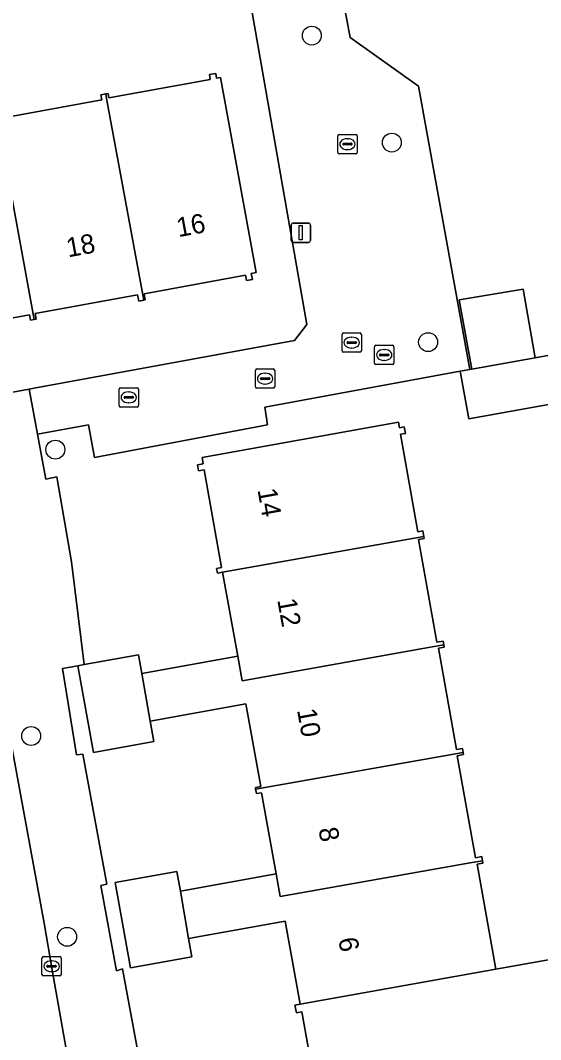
# Model space of a CAD drawing. Extents: x 157793 to 159380, y 380877 to 382313.
# Drawn here: x 158671.2 to 158698.2, y 381448 to 381500.8 of the extents above; entities that cross this region are included whole.
import ezdxf

# ---------------------------------------------------------------- set-up
doc = ezdxf.new("R2010")
doc.units = 0
for name, color, linetype in [('IMGEO_Boom', 7, 'Continuous'), ('IMGEO_Brandkraan', 7, 'Continuous'), ('IMGEO_Erf', 7, 'Continuous'), ('IMGEO_Kolk', 7, 'Continuous'), ('IMGEO_Lichtmast', 7, 'Continuous'), ('IMGEO_Pand', 7, 'Continuous'), ('IMGEO_Pand_nummerreeks', 7, 'Continuous'), ('IMGEO_Rijbaan_lokaal_open', 7, 'Continuous'), ('IMGEO_Rioolput', 7, 'Continuous'), ('IMGEO_Voetpad_open', 7, 'Continuous')]:
    doc.layers.add(name, color=color, linetype=linetype)

msp = doc.modelspace()

# ---------------------------------------------------------------- linework, layer by layer
at = {"layer": 'IMGEO_Boom'}
for centre in [(158686.323, 381499.98), (158690.466, 381494.44), (158692.341, 381484.109), (158673.049, 381478.543), (158671.798, 381463.717), (158673.658, 381453.321)]:
    msp.add_circle(centre, 0.489, dxfattribs=at)
at = {"layer": 'IMGEO_Brandkraan'}
for p, q in [((158683.403, 381481.795), (158683.403, 381482.647)), ((158683.478, 381482.721), (158684.33, 381482.721)), ((158683.891, 381482.501), (158683.916, 381482.501)), ((158684.404, 381482.647), (158684.404, 381481.795)), ((158683.662, 381482.215), (158683.662, 381482.227)), ((158684.1, 381482.178), (158683.702, 381482.178)), ((158683.705, 381482.264), (158684.103, 381482.264)), ((158683.914, 381481.941), (158683.889, 381481.941)), ((158684.146, 381482.227), (158684.146, 381482.215)), ((158684.33, 381481.721), (158683.478, 381481.721))]:
    msp.add_line(p, q, dxfattribs=at)
for points in [[(158683.403, 381481.795), (158683.403, 381482.647)], [(158683.478, 381482.721), (158684.33, 381482.721)], [(158684.404, 381482.647), (158684.404, 381481.795)], [(158684.33, 381481.721), (158683.478, 381481.721)]]:
    msp.add_lwpolyline(points, dxfattribs=at)
for centre, radius, start, end in [((158683.48, 381482.645), 0.0765, 91.552, 178.448), ((158683.48, 381482.645), 0.0765, 91.552, 178.448), ((158684.328, 381482.645), 0.0765, 1.552, 88.448), ((158684.328, 381482.645), 0.0765, 1.552, 88.448), ((158683.48, 381481.797), 0.0765, 181.552, 268.448), ((158683.48, 381481.797), 0.0765, 181.552, 268.448), ((158683.702, 381482.224), 0.0403, 85.8775, 175.7526), ((158683.699, 381482.214), 0.0366, 178.938, 274.7102), ((158684.103, 381482.221), 0.043, 264.8664, 352.4533), ((158684.107, 381482.226), 0.0386, 1.7309, 96.639), ((158684.328, 381481.797), 0.0765, 271.552, 358.448), ((158684.328, 381481.797), 0.0765, 271.552, 358.448)]:
    msp.add_arc(centre, radius, start, end, dxfattribs=at)
for centre, major_axis, ratio, start_param, end_param in [((158683.89, 381482.221), (-0.387, 0.002), 0.722429, 4.712389, 7.853982), ((158683.915, 381482.221), (-0.39, 0.002), 0.717154, 1.570796, 4.712389)]:
    msp.add_ellipse(centre, major_axis=major_axis, ratio=ratio, start_param=start_param, end_param=end_param, dxfattribs=at)
at = {"layer": 'IMGEO_Erf'}
for points in [[(158698.802, 381516.32), (158687.446, 381514.318), (158688.111, 381510.427), (158686.734, 381508.275), (158688.307, 381499.887), (158691.844, 381497.368), (158694.506, 381482.697), (158694.602, 381482.714), (158693.955, 381486.304), (158697.257, 381486.848), (158697.883, 381483.302), (158699.29, 381483.554)], [(158649.83, 381477.684), (158671.695, 381481.679), (158672.037, 381481.741), (158685.434, 381484.188), (158686.062, 381485.031), (158682.655, 381504.544)], [(158670.272, 381495.709), (158675.456, 381496.66), (158675.409, 381496.917), (158675.66, 381496.963), (158675.78, 381496.985), (158675.823, 381496.751), (158681.067, 381497.713), (158681.021, 381497.963), (158681.348, 381498.023), (158681.394, 381497.771), (158681.597, 381497.808), (158683.448, 381487.717), (158683.191, 381487.669), (158683.248, 381487.36), (158682.947, 381487.305), (158682.897, 381487.582), (158677.644, 381486.618), (158677.704, 381486.292), (158677.629, 381486.278), (158677.362, 381486.229), (158677.3, 381486.566), (158672.009, 381485.595), (158672.063, 381485.302), (158671.946, 381485.281), (158671.761, 381485.247), (158671.712, 381485.518), (158666.441, 381484.551)], [(158699.733, 381481.08), (158694.448, 381480.133), (158694.005, 381482.607), (158683.884, 381480.747), (158684.022, 381479.836), (158675.073, 381478.141), (158674.768, 381479.829), (158672.12, 381479.35), (158672.561, 381477.015), (158673.12, 381477.136), (158673.882, 381472.726), (158674.545, 381467.411), (158677.361, 381467.915), (158677.533, 381466.955), (158682.486, 381467.842), (158681.708, 381472.191), (158681.442, 381472.143), (158681.397, 381472.397), (158681.649, 381472.442), (158680.746, 381477.49), (158680.46, 381477.438), (158680.403, 381477.754), (158680.705, 381477.808), (158680.646, 381478.141), (158690.805, 381479.96), (158690.855, 381479.681), (158691.107, 381479.726), (158691.168, 381479.386), (158690.905, 381479.339), (158691.808, 381474.296), (158692.071, 381474.343), (158692.123, 381474.052), (158692.142, 381473.943), (158691.848, 381473.89), (158692.8, 381468.573), (158693.112, 381468.629), (158693.147, 381468.435), (158693.168, 381468.318), (158692.872, 381468.265), (158693.813, 381463.01), (158694.117, 381463.064), (158694.154, 381462.857), (158694.172, 381462.756), (158693.842, 381462.697), (158694.788, 381457.416), (158695.12, 381457.476), (158695.159, 381457.257), (158695.182, 381457.131), (158694.876, 381457.077), (158695.849, 381451.638), (158703.901, 381453.08)], [(158686.79, 381443.943), (158685.807, 381449.435), (158685.522, 381449.384), (158685.45, 381449.78), (158685.717, 381449.828), (158684.945, 381454.137), (158679.941, 381453.241), (158680.113, 381452.28), (158676.94, 381451.712), (158676.15, 381456.124), (158679.34, 381456.696), (158679.52, 381455.692), (158684.469, 381456.578), (158683.716, 381460.782), (158683.455, 381460.735), (158683.415, 381460.96), (158683.4, 381461.044), (158683.681, 381461.094), (158682.914, 381465.378), (158677.953, 381464.49), (158678.144, 381463.424), (158675.019, 381462.864), (158674.215, 381467.352), (158673.422, 381467.218), (158674.149, 381462.739), (158674.469, 381462.785), (158675.721, 381456.049), (158675.4, 381455.974), (158676.222, 381451.564), (158676.523, 381451.66), (158678.822, 381439.271)]]:
    msp.add_lwpolyline(points, dxfattribs=at)
at = {"layer": 'IMGEO_Kolk'}
for p, q in [((158687.666, 381493.935), (158687.666, 381494.787)), ((158687.741, 381494.861), (158688.593, 381494.861)), ((158688.154, 381494.641), (158688.179, 381494.641)), ((158688.667, 381494.787), (158688.667, 381493.935)), ((158687.925, 381494.355), (158687.925, 381494.367)), ((158688.363, 381494.318), (158687.965, 381494.318)), ((158687.968, 381494.404), (158688.366, 381494.404)), ((158688.177, 381494.081), (158688.152, 381494.081)), ((158688.409, 381494.367), (158688.409, 381494.355)), ((158688.593, 381493.861), (158687.741, 381493.861)), ((158689.642, 381483.945), (158690.494, 381483.945)), ((158689.567, 381483.019), (158689.567, 381483.871)), ((158689.826, 381483.439), (158689.826, 381483.451)), ((158690.264, 381483.402), (158689.866, 381483.402)), ((158689.869, 381483.488), (158690.267, 381483.488)), ((158690.055, 381483.725), (158690.08, 381483.725)), ((158690.31, 381483.451), (158690.31, 381483.439)), ((158690.568, 381483.871), (158690.568, 381483.019)), ((158690.494, 381482.945), (158689.642, 381482.945)), ((158690.078, 381483.165), (158690.053, 381483.165)), ((158676.349, 381480.825), (158676.349, 381481.677)), ((158676.424, 381481.751), (158677.276, 381481.751)), ((158676.608, 381481.245), (158676.608, 381481.257)), ((158676.651, 381481.294), (158677.049, 381481.294)), ((158676.837, 381481.531), (158676.862, 381481.531)), ((158677.092, 381481.257), (158677.092, 381481.245)), ((158677.35, 381481.677), (158677.35, 381480.825)), ((158677.276, 381480.751), (158676.424, 381480.751)), ((158677.046, 381481.208), (158676.648, 381481.208)), ((158676.86, 381480.971), (158676.835, 381480.971)), ((158672.43, 381452.293), (158673.282, 381452.293)), ((158672.355, 381451.367), (158672.355, 381452.219)), ((158672.614, 381451.787), (158672.614, 381451.799)), ((158673.052, 381451.75), (158672.654, 381451.75)), ((158672.657, 381451.836), (158673.055, 381451.836)), ((158672.843, 381452.073), (158672.868, 381452.073)), ((158673.098, 381451.799), (158673.098, 381451.787)), ((158673.356, 381452.219), (158673.356, 381451.367)), ((158673.282, 381451.293), (158672.43, 381451.293)), ((158672.866, 381451.513), (158672.841, 381451.513))]:
    msp.add_line(p, q, dxfattribs=at)
for points in [[(158687.666, 381493.935), (158687.666, 381494.787)], [(158687.741, 381494.861), (158688.593, 381494.861)], [(158688.667, 381494.787), (158688.667, 381493.935)], [(158688.593, 381493.861), (158687.741, 381493.861)], [(158689.642, 381483.945), (158690.494, 381483.945)], [(158689.567, 381483.019), (158689.567, 381483.871)], [(158690.568, 381483.871), (158690.568, 381483.019)], [(158690.494, 381482.945), (158689.642, 381482.945)], [(158676.349, 381480.825), (158676.349, 381481.677)], [(158676.424, 381481.751), (158677.276, 381481.751)], [(158677.35, 381481.677), (158677.35, 381480.825)], [(158677.276, 381480.751), (158676.424, 381480.751)], [(158672.43, 381452.293), (158673.282, 381452.293)], [(158672.355, 381451.367), (158672.355, 381452.219)], [(158673.356, 381452.219), (158673.356, 381451.367)], [(158673.282, 381451.293), (158672.43, 381451.293)]]:
    msp.add_lwpolyline(points, dxfattribs=at)
for centre, radius, start, end in [((158687.743, 381494.785), 0.0765, 91.552, 178.448), ((158687.743, 381494.785), 0.0765, 91.552, 178.448), ((158688.591, 381494.785), 0.0765, 1.552, 88.448), ((158688.591, 381494.785), 0.0765, 1.552, 88.448), ((158687.743, 381493.937), 0.0765, 181.552, 268.448), ((158687.743, 381493.937), 0.0765, 181.552, 268.448), ((158687.965, 381494.364), 0.0403, 85.8775, 175.7526), ((158687.962, 381494.354), 0.0366, 178.938, 274.7102), ((158688.366, 381494.361), 0.043, 264.8664, 352.4533), ((158688.37, 381494.366), 0.0386, 1.7309, 96.639), ((158688.591, 381493.937), 0.0765, 271.552, 358.448), ((158688.591, 381493.937), 0.0765, 271.552, 358.448), ((158689.644, 381483.869), 0.0765, 91.552, 178.448), ((158689.644, 381483.869), 0.0765, 91.552, 178.448), ((158690.492, 381483.869), 0.0765, 1.552, 88.448), ((158690.492, 381483.869), 0.0765, 1.552, 88.448), ((158689.866, 381483.448), 0.0403, 85.8775, 175.7526), ((158689.863, 381483.438), 0.0366, 178.938, 274.7102), ((158690.267, 381483.445), 0.043, 264.8664, 352.4533), ((158690.271, 381483.45), 0.0386, 1.7309, 96.639), ((158689.644, 381483.021), 0.0765, 181.552, 268.448), ((158689.644, 381483.021), 0.0765, 181.552, 268.448), ((158690.492, 381483.021), 0.0765, 271.552, 358.448), ((158690.492, 381483.021), 0.0765, 271.552, 358.448), ((158676.426, 381481.675), 0.0765, 91.552, 178.448), ((158676.426, 381481.675), 0.0765, 91.552, 178.448), ((158676.648, 381481.254), 0.0403, 85.8775, 175.7526), ((158677.053, 381481.256), 0.0386, 1.7309, 96.639), ((158677.274, 381481.675), 0.0765, 1.552, 88.448), ((158677.274, 381481.675), 0.0765, 1.552, 88.448), ((158676.426, 381480.827), 0.0765, 181.552, 268.448), ((158676.426, 381480.827), 0.0765, 181.552, 268.448), ((158676.645, 381481.244), 0.0366, 178.938, 274.7102), ((158677.049, 381481.251), 0.043, 264.8664, 352.4533), ((158677.274, 381480.827), 0.0765, 271.552, 358.448), ((158677.274, 381480.827), 0.0765, 271.552, 358.448), ((158672.432, 381452.217), 0.0765, 91.552, 178.448), ((158672.432, 381452.217), 0.0765, 91.552, 178.448), ((158673.28, 381452.217), 0.0765, 1.552, 88.448), ((158673.28, 381452.217), 0.0765, 1.552, 88.448), ((158672.654, 381451.796), 0.0403, 85.8775, 175.7526), ((158672.651, 381451.786), 0.0366, 178.938, 274.7102), ((158673.055, 381451.793), 0.043, 264.8664, 352.4533), ((158673.059, 381451.798), 0.0386, 1.7309, 96.639), ((158672.432, 381451.369), 0.0765, 181.552, 268.448), ((158672.432, 381451.369), 0.0765, 181.552, 268.448), ((158673.28, 381451.369), 0.0765, 271.552, 358.448), ((158673.28, 381451.369), 0.0765, 271.552, 358.448)]:
    msp.add_arc(centre, radius, start, end, dxfattribs=at)
for centre, major_axis, ratio, start_param, end_param in [((158688.153, 381494.361), (-0.387, 0.002), 0.722429, 4.712389, 7.853982), ((158688.178, 381494.361), (-0.39, 0.002), 0.717154, 1.570796, 4.712389), ((158690.054, 381483.445), (-0.387, 0.002), 0.722429, 4.712389, 7.853982), ((158690.079, 381483.445), (-0.39, 0.002), 0.717154, 1.570796, 4.712389), ((158676.836, 381481.251), (-0.387, 0.002), 0.722429, 4.712389, 7.853982), ((158676.861, 381481.251), (-0.39, 0.002), 0.717154, 1.570796, 4.712389), ((158672.842, 381451.793), (-0.387, 0.002), 0.722429, 4.712389, 7.853982), ((158672.867, 381451.793), (-0.39, 0.002), 0.717154, 1.570796, 4.712389)]:
    msp.add_ellipse(centre, major_axis=major_axis, ratio=ratio, start_param=start_param, end_param=end_param, dxfattribs=at)
at = {"layer": 'IMGEO_Lichtmast'}
for p, q in [((158685.356, 381490.274), (158686.146, 381490.274)), ((158686.146, 381490.274), (158685.356, 381490.274)), ((158685.256, 381489.374), (158685.256, 381490.174)), ((158685.256, 381490.174), (158685.256, 381489.374)), ((158686.246, 381490.174), (158686.246, 381489.374)), ((158686.246, 381489.374), (158686.246, 381490.174)), ((158686.146, 381489.274), (158685.356, 381489.274)), ((158685.356, 381489.274), (158686.146, 381489.274))]:
    msp.add_line(p, q, dxfattribs=at)
msp.add_lwpolyline([(158685.676, 381490.149), (158685.826, 381490.149), (158685.826, 381489.399), (158685.676, 381489.399), (158685.676, 381490.149)], dxfattribs=at)
for centre, start, end in [((158685.356, 381490.174), 90, 180), ((158685.356, 381490.174), 90, 180), ((158686.146, 381490.174), 0, 90), ((158686.146, 381490.174), 360, 90), ((158685.356, 381489.374), 180, 270), ((158685.356, 381489.374), 180, 270), ((158686.146, 381489.374), 270, 0), ((158686.146, 381489.374), 270, 0)]:
    msp.add_arc(centre, 0.1, start, end, dxfattribs=at)
at = {"layer": 'IMGEO_Pand'}
for points in [[(158681.597, 381497.808), (158681.394, 381497.771), (158681.348, 381498.023), (158681.021, 381497.963), (158681.067, 381497.713), (158675.823, 381496.751), (158675.78, 381496.985), (158675.66, 381496.963), (158675.703, 381496.728), (158677.629, 381486.278), (158677.704, 381486.292), (158677.644, 381486.618), (158682.897, 381487.582), (158682.947, 381487.305), (158683.248, 381487.36), (158683.191, 381487.669), (158683.448, 381487.717)], [(158675.66, 381496.963), (158675.409, 381496.917), (158675.456, 381496.66), (158670.272, 381495.709), (158670.219, 381496.001), (158669.991, 381495.959), (158671.946, 381485.281), (158672.063, 381485.302), (158672.009, 381485.595), (158677.3, 381486.566), (158677.362, 381486.229), (158677.629, 381486.278), (158675.703, 381496.728)], [(158671.946, 381485.281), (158669.991, 381495.959), (158669.891, 381495.941), (158669.944, 381495.652), (158664.614, 381494.675), (158664.561, 381494.966), (158664.419, 381494.94), (158664.47, 381494.664), (158666.4, 381484.209), (158666.501, 381484.228), (158666.441, 381484.551), (158671.712, 381485.518), (158671.761, 381485.247)], [(158693.955, 381486.304), (158694.602, 381482.714), (158697.883, 381483.302), (158697.257, 381486.848)], [(158699.29, 381483.554), (158697.883, 381483.302), (158694.602, 381482.714), (158694.506, 381482.697), (158694.005, 381482.607), (158694.448, 381480.133), (158699.733, 381481.08)], [(158681.708, 381472.191), (158692.123, 381474.052), (158692.071, 381474.343), (158691.808, 381474.296), (158690.905, 381479.339), (158691.168, 381479.386), (158691.107, 381479.726), (158690.855, 381479.681), (158690.805, 381479.96), (158680.646, 381478.141), (158680.705, 381477.808), (158680.403, 381477.754), (158680.46, 381477.438), (158680.746, 381477.49), (158681.649, 381472.442), (158681.397, 381472.397), (158681.442, 381472.143)], [(158681.708, 381472.191), (158682.486, 381467.842), (158682.714, 381466.57), (158692.556, 381468.329), (158693.147, 381468.435), (158693.112, 381468.629), (158692.8, 381468.573), (158691.848, 381473.89), (158692.142, 381473.943), (158692.123, 381474.052)], [(158692.872, 381468.265), (158693.168, 381468.318), (158693.147, 381468.435), (158692.556, 381468.329), (158682.714, 381466.57), (158682.486, 381467.842), (158677.533, 381466.955), (158677.953, 381464.49), (158682.914, 381465.378), (158683.681, 381461.094), (158683.4, 381461.044), (158683.415, 381460.96), (158694.154, 381462.857), (158694.117, 381463.064), (158693.813, 381463.01)], [(158677.533, 381466.955), (158677.361, 381467.915), (158674.545, 381467.411), (158674.215, 381467.352), (158675.019, 381462.864), (158678.144, 381463.424), (158677.953, 381464.49)], [(158694.154, 381462.857), (158683.415, 381460.96), (158683.455, 381460.735), (158683.716, 381460.782), (158684.469, 381456.578), (158684.679, 381455.405), (158694.525, 381457.145), (158695.159, 381457.257), (158695.12, 381457.476), (158694.788, 381457.416), (158693.842, 381462.697), (158694.172, 381462.756)], [(158679.52, 381455.692), (158679.941, 381453.241), (158684.945, 381454.137), (158685.717, 381449.828), (158695.849, 381451.638), (158694.876, 381457.077), (158695.182, 381457.131), (158695.159, 381457.257), (158694.525, 381457.145), (158684.679, 381455.405), (158684.469, 381456.578)], [(158679.52, 381455.692), (158679.34, 381456.696), (158676.15, 381456.124), (158676.94, 381451.712), (158680.113, 381452.28), (158679.941, 381453.241)], [(158704.688, 381448.685), (158703.901, 381453.08), (158695.849, 381451.638), (158685.717, 381449.828), (158685.45, 381449.78), (158685.522, 381449.384), (158685.807, 381449.435), (158686.79, 381443.943), (158694.962, 381445.406), (158695.313, 381443.445), (158705.306, 381445.234)]]:
    msp.add_lwpolyline(points, close=True, dxfattribs=at)
at = {"layer": 'IMGEO_Rijbaan_lokaal_open'}
msp.add_lwpolyline([(158664.99, 381466.33), (158667.459, 381451.751), (158670.132, 381437.362), (158675.241, 381438.261), (158674.386, 381443.119), (158672.903, 381451.514), (158672.476, 381454.026), (158670.859, 381462.773), (158670.406, 381465.248), (158668.881, 381473.476)], dxfattribs=at)
at = {"layer": 'IMGEO_Rioolput'}
for p, q in [((158687.885, 381483.659), (158687.885, 381484.511)), ((158687.96, 381484.585), (158688.812, 381484.585)), ((158688.886, 381484.511), (158688.886, 381483.659)), ((158688.144, 381484.079), (158688.144, 381484.091)), ((158688.582, 381484.042), (158688.184, 381484.042)), ((158688.187, 381484.128), (158688.585, 381484.128)), ((158688.373, 381484.365), (158688.398, 381484.365)), ((158688.628, 381484.091), (158688.628, 381484.079)), ((158688.812, 381483.585), (158687.96, 381483.585)), ((158688.396, 381483.805), (158688.371, 381483.805))]:
    msp.add_line(p, q, dxfattribs=at)
for points in [[(158687.885, 381483.659), (158687.885, 381484.511)], [(158687.96, 381484.585), (158688.812, 381484.585)], [(158688.886, 381484.511), (158688.886, 381483.659)], [(158688.812, 381483.585), (158687.96, 381483.585)]]:
    msp.add_lwpolyline(points, dxfattribs=at)
for centre, radius, start, end in [((158687.962, 381484.509), 0.0765, 91.552, 178.448), ((158687.962, 381484.509), 0.0765, 91.552, 178.448), ((158688.81, 381484.509), 0.0765, 1.552, 88.448), ((158688.81, 381484.509), 0.0765, 1.552, 88.448), ((158688.184, 381484.088), 0.0403, 85.8775, 175.7526), ((158688.181, 381484.078), 0.0366, 178.938, 274.7102), ((158688.585, 381484.085), 0.043, 264.8664, 352.4533), ((158688.589, 381484.09), 0.0386, 1.7309, 96.639), ((158687.962, 381483.661), 0.0765, 181.552, 268.448), ((158687.962, 381483.661), 0.0765, 181.552, 268.448), ((158688.81, 381483.661), 0.0765, 271.552, 358.448), ((158688.81, 381483.661), 0.0765, 271.552, 358.448)]:
    msp.add_arc(centre, radius, start, end, dxfattribs=at)
for centre, major_axis, ratio, start_param, end_param in [((158688.372, 381484.085), (-0.387, 0.002), 0.722429, 4.712389, 7.853982), ((158688.397, 381484.085), (-0.39, 0.002), 0.717154, 1.570796, 4.712389)]:
    msp.add_ellipse(centre, major_axis=major_axis, ratio=ratio, start_param=start_param, end_param=end_param, dxfattribs=at)
at = {"layer": 'IMGEO_Voetpad_open'}
for points in [[(158682.655, 381504.544), (158686.062, 381485.031), (158685.434, 381484.188), (158672.037, 381481.741), (158671.695, 381481.679), (158672.12, 381479.35), (158674.768, 381479.829), (158675.073, 381478.141), (158684.022, 381479.836), (158683.884, 381480.747), (158694.005, 381482.607), (158694.506, 381482.697), (158691.844, 381497.368), (158688.307, 381499.887), (158686.734, 381508.275)], [(158672.12, 381479.35), (158671.695, 381481.679), (158649.83, 381477.684), (158644.025, 381476.681), (158638.107, 381475.585), (158637.997, 381475.565), (158617.957, 381471.98), (158617.684, 381471.931), (158612.346, 381470.973)], [(158678.822, 381439.271), (158676.523, 381451.66), (158676.222, 381451.564), (158675.4, 381455.974), (158675.721, 381456.049), (158674.469, 381462.785), (158674.149, 381462.739), (158673.422, 381467.218), (158674.215, 381467.352), (158674.545, 381467.411), (158673.882, 381472.726), (158673.12, 381477.136), (158672.561, 381477.015), (158672.12, 381479.35)], [(158668.881, 381473.476), (158670.406, 381465.248), (158670.859, 381462.773), (158672.476, 381454.026), (158672.903, 381451.514), (158674.386, 381443.119), (158675.241, 381438.261)]]:
    msp.add_lwpolyline(points, dxfattribs=at)

# ---------------------------------------------------------------- texts
at = {"layer": 'IMGEO_Pand_nummerreeks'}
for s, rotation, p in [('16', 10.3763, (158679.417, 381489.541)), ('18', 10.3755, (158673.712, 381488.496)), ('14', 280.1851, (158683.508, 381476.461)), ('12', 280.1851, (158684.531, 381470.764)), ('10', 280.187, (158685.556, 381465.059)), ('8', 280.1851, (158686.662, 381458.905)), ('6', 280.1851, (158687.686, 381453.209))]:
    msp.add_text(s, height=1, rotation=rotation, dxfattribs=at).set_placement(p)

doc.saveas('drawing.dxf')
